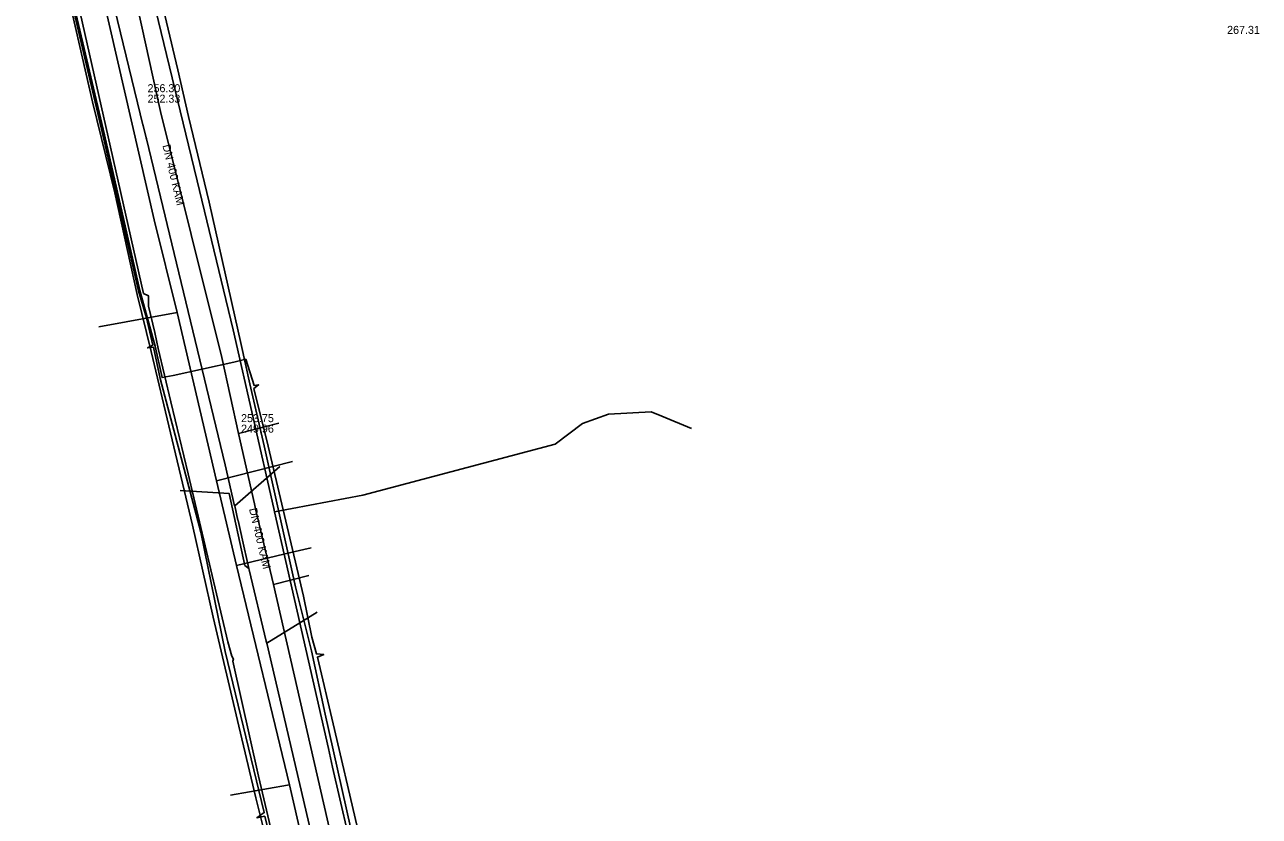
# Model space of a CAD drawing. Extents: x -600309 to -598967, y -1161267 to -1160292.
# Drawn here: x -600121.8 to -599998.4, y -1160735.1 to -1160655.9 of the extents above; entities that cross this region are included whole.
import ezdxf

# ---------------------------------------------------------------- set-up
doc = ezdxf.new("R2010")
doc.units = 0
for name, color, linetype in [('Vrstva 12', 7, 'Continuous'), ('Vrstva 13', 7, 'Continuous'), ('Vrstva 19', 7, 'Continuous'), ('Vrstva 42', 7, 'Continuous'), ('Vrstva 44', 7, 'Continuous'), ('Vrstva 55', 7, 'Continuous'), ('Vrstva 58', 7, 'Continuous'), ('Vrstva 9', 7, 'Continuous')]:
    doc.layers.add(name, color=color, linetype=linetype)

msp = doc.modelspace()

# ---------------------------------------------------------------- linework, layer by layer
at = {"layer": 'Vrstva 12'}
for points in [[(-600104.58, -1160671.52), (-600105.45, -1160667.94), (-600111.19, -1160644.28)], [(-600096.91, -1160704.29), (-600100.98, -1160686.4), (-600104.58, -1160671.52)], [(-600059.18, -1160694.6), (-600063.44, -1160694.83), (-600066.06, -1160695.76), (-600068.8, -1160697.85), (-600088.02, -1160702.93), (-600096.84, -1160704.62)], [(-600058.11, -1160695.05), (-600059.18, -1160694.6)], [(-600055.17, -1160696.28), (-600058.11, -1160695.05)], [(-600096.84, -1160704.62), (-600096.91, -1160704.29)], [(-600091.46, -1160728.28), (-600096.84, -1160704.62)], [(-600086.44, -1160750), (-600091.04, -1160730.13), (-600091.46, -1160728.28)]]:
    msp.add_lwpolyline(points, dxfattribs=at)
at = {"layer": 'Vrstva 13'}
for p, q in [((-600106.58, -1160684.66), (-600114.4, -1160686.11)), ((-600102.64, -1160701.51), (-600095.04, -1160699.58))]:
    msp.add_line(p, q, dxfattribs=at)
for points in [[(-600076.96, -1160809.47), (-600081.36, -1160792.32), (-600083.22, -1160784.17), (-600089.19, -1160758.35), (-600090.49, -1160753.05), (-600095.36, -1160731.9), (-600100.66, -1160709.97), (-600102.64, -1160701.51), (-600106.58, -1160684.66), (-600108.87, -1160675.39), (-600114.8, -1160649.58), (-600116.87, -1160640.65), (-600118.02, -1160639.59), (-600118.26, -1160639.37), (-600118.33, -1160639.01)], [(-600100.66, -1160709.97), (-600095.08, -1160708.64), (-600093.17, -1160708.22)], [(-600095.36, -1160731.9), (-600095.56, -1160731.94), (-600101.25, -1160732.95)]]:
    msp.add_lwpolyline(points, dxfattribs=at)
at = {"layer": 'Vrstva 19'}
for points in [[(-600113.58, -1160640.31), (-600108.25, -1160664.57), (-600102.11, -1160689.17), (-600100.45, -1160696.77), (-600098.84, -1160703.82), (-600098.7, -1160704.47), (-600098.54, -1160705.15), (-600096.95, -1160711.87), (-600091.21, -1160736.91), (-600090.44, -1160740.62), (-600089.49, -1160744.01), (-600089.36, -1160744.94), (-600087.36, -1160753.39), (-600086.87, -1160755.06), (-600086.78, -1160755.37), (-600080.13, -1160783.99), (-600079.77, -1160785.48), (-600079.01, -1160788.51), (-600077.84, -1160793.58), (-600074.08, -1160809.55)], [(-600100.45, -1160696.77), (-600096.4, -1160695.74)], [(-600096.95, -1160711.87), (-600093.41, -1160710.98)]]:
    msp.add_lwpolyline(points, dxfattribs=at)
at = {"layer": 'Vrstva 42'}
for points in [[(-600121.82, -1160639.34), (-600121.57, -1160639.42), (-600120.09, -1160642.28), (-600118.6, -1160647.27), (-600114.01, -1160666.91), (-600110.44, -1160682.52), (-600109.65, -1160685.22), (-600109, -1160687.93), (-600109.53, -1160688.21), (-600108.95, -1160688.14), (-600108.27, -1160691.27), (-600104.21, -1160706.65), (-600101.79, -1160718.59), (-600097.87, -1160734.68), (-600098.6, -1160735.2), (-600097.83, -1160735.05), (-600095.84, -1160742.94), (-600095.12, -1160746.36), (-600091.69, -1160761.49), (-600086.77, -1160782.46), (-600082.18, -1160802.35), (-600080.5, -1160810.1), (-600079.99, -1160812.42), (-600082.12, -1160812.03)], [(-600118.48, -1160647.22), (-600113.85, -1160666.89), (-600110.3, -1160682.49), (-600108.77, -1160688.03), (-600108.08, -1160691.19), (-600106.97, -1160690.97), (-600100.93, -1160689.63), (-600099.72, -1160689.35), (-600098.89, -1160691.96), (-600098.44, -1160691.92), (-600098.91, -1160692.28), (-600098.56, -1160693.76), (-600097.63, -1160697.49), (-600093.96, -1160713.03), (-600093.12, -1160717.14), (-600092.66, -1160718.82), (-600091.92, -1160718.88), (-600092.55, -1160719.13), (-600090.98, -1160725.82), (-600086.24, -1160746.08)]]:
    msp.add_lwpolyline(points, dxfattribs=at)
at = {"layer": 'Vrstva 44'}
msp.add_lwpolyline([(-600069.49, -1160820.09), (-600070.67, -1160813.43), (-600074.68, -1160796.32), (-600078.02, -1160781.37), (-600081.47, -1160766.25), (-600085.84, -1160751.3), (-600091.79, -1160724.83), (-600093.16, -1160718.5), (-600094.76, -1160712.12), (-600097.89, -1160698.01), (-600099.3, -1160691.81), (-600100.18, -1160687.88), (-600103.37, -1160673.63), (-600105.46, -1160665.08), (-600106.51, -1160660.39), (-600111.5, -1160639.32)], dxfattribs=at)
at = {"layer": 'Vrstva 55'}
msp.add_lwpolyline([(-600095.94, -1160741.68), (-600098.45, -1160731.04), (-600101, -1160719.56), (-600100.95, -1160719.35), (-600101.12, -1160719.04), (-600101.51, -1160717.6), (-600105.47, -1160700.8), (-600107.2, -1160693.62), (-600108.48, -1160688.28), (-600108.8, -1160686.67), (-600109.45, -1160684.03), (-600109.45, -1160683), (-600109.93, -1160682.77), (-600113.47, -1160667.09), (-600117.2, -1160650.55)], dxfattribs=at)
at = {"layer": 'Vrstva 58'}
msp.add_lwpolyline([(-600117.06, -1160654.87), (-600115.05, -1160663.6), (-600112.82, -1160672.71), (-600110.57, -1160682.86), (-600109.19, -1160688.58), (-600107.92, -1160693.91), (-600105.04, -1160705.96), (-600102.99, -1160715.13), (-600100.43, -1160726.03), (-600098.72, -1160733.2), (-600096.35, -1160742.69)], dxfattribs=at)
at = {"layer": 'Vrstva 9'}
for p, q in [((-600116.34, -1160639.69), (-600110.54, -1160663.69)), ((-600096.31, -1160700.06), (-600100.83, -1160704.01)), ((-600092.57, -1160714.65), (-600097.62, -1160717.76))]:
    msp.add_line(p, q, dxfattribs=at)
for points in [[(-600110.54, -1160663.69), (-600110, -1160665.91), (-600109.99, -1160665.98), (-600109.69, -1160667.2), (-600109.66, -1160667.32), (-600101.79, -1160699.92)], [(-600101.79, -1160699.92), (-600100.84, -1160704), (-600100.83, -1160704.01), (-600100.5, -1160705.44), (-600100.49, -1160705.46), (-600100.14, -1160706.98), (-600100.1, -1160707.15), (-600099.4, -1160710.29), (-600099.37, -1160710.41), (-600097.67, -1160717.55), (-600097.62, -1160717.76), (-600092.77, -1160738.46)], [(-600106.27, -1160702.47), (-600101.37, -1160702.78), (-600099.81, -1160709.97), (-600099.4, -1160710.29)]]:
    msp.add_lwpolyline(points, dxfattribs=at)

# ---------------------------------------------------------------- texts
at = {"layer": 'Vrstva 12'}
for s, p in [('267.31', (-600001.6, -1160656.81)), ('256.30', (-600109.54, -1160662.64)), ('252.33', (-600109.54, -1160663.69)), ('253.75', (-600100.19, -1160695.64)), ('249.96', (-600100.19, -1160696.69))]:
    msp.add_text(s, height=0.8, dxfattribs=at).set_placement(p)
for rotation, p in [(283.5568, (-600108.06, -1160667.97)), (283.1557, (-600099.4, -1160704.32))]:
    msp.add_text('DN 400 KAM', height=0.8, rotation=rotation, dxfattribs=at).set_placement(p)

doc.saveas('drawing.dxf')
